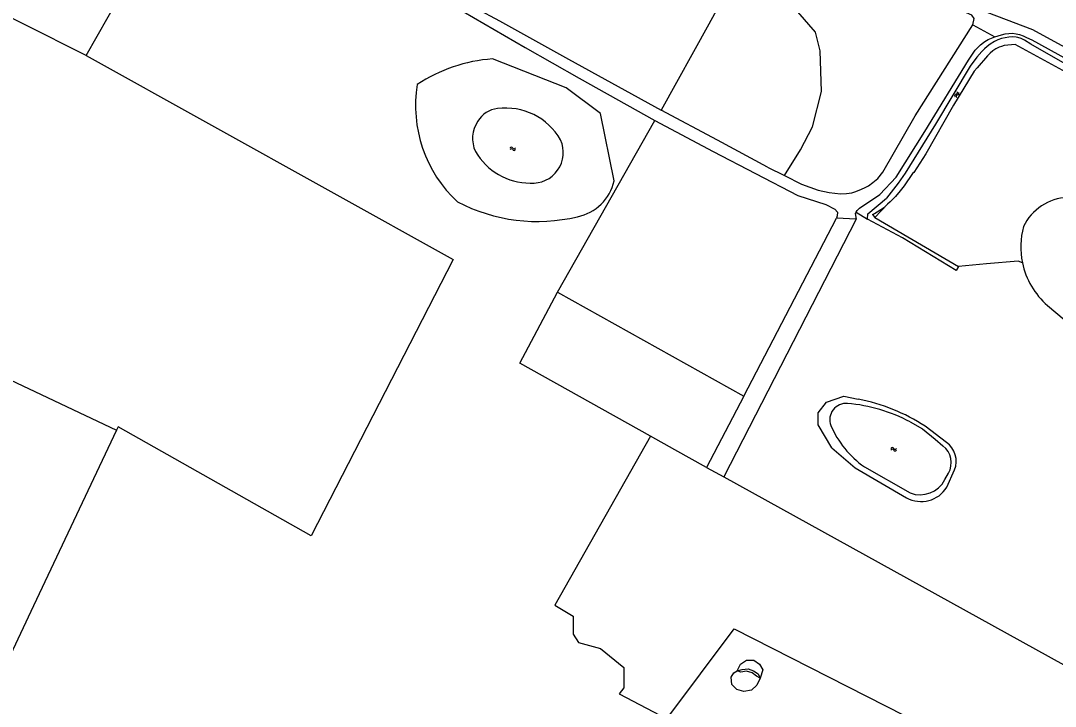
# Model space of a CAD drawing. Extents: x 128999 to 131010, y 395498 to 399007.
# Drawn here: x 129734.2 to 130014.6, y 398282.9 to 398468.6 of the extents above; entities that cross this region are included whole.
import ezdxf

# ---------------------------------------------------------------- set-up
doc = ezdxf.new("R2010")
doc.units = 0
for name, color, linetype in [('gg-afsc-hekwerk', 7, 'Continuous'), ('gg-knt-bovenkant onderkant talud', 7, 'Continuous'), ('gg-knt-onverhard', 7, 'Continuous'), ('gg-kntw-bovenkant insteek waterloop', 7, 'Continuous'), ('gg-kntw-waterlijn', 7, 'Continuous'), ('gt-grn-groengrens', 7, 'Continuous'), ('gt-grn-vlakafsluiter', 7, 'Continuous'), ('gt-grn-weggrens', 7, 'Continuous'), ('gt-symb-watersymbool', 7, 'Continuous')]:
    doc.layers.add(name, color=color, linetype=linetype)

# ---------------------------------------------------------------- blocks, each defined once
blk = doc.blocks.new('gt0-WA')
at = {"layer": 'gt-symb-watersymbool'}
for centre, start, end in [((-0.32, 0.02), 28.0725, 151.9275), ((0.43, 0.42), 208.0725, 331.9275), ((-0.32, -0.43), 28.0725, 151.9275), ((0.43, -0.03), 208.0725, 331.9275)]:
    blk.add_arc(centre, 0.425, start, end, dxfattribs=at)

msp = doc.modelspace()

# ---------------------------------------------------------------- linework, layer by layer
at = {"layer": 'gg-afsc-hekwerk'}
msp.add_line((129701.37, 398385.37), (129760.17, 398357.66), dxfattribs=at)
msp.add_lwpolyline([(129760.17, 398357.66), (129737.64, 398310.06), (129724.97, 398283.14)], dxfattribs=at)
at = {"layer": 'gg-knt-bovenkant onderkant talud'}
for points in [[(129928.34, 398292.51), (129929.74, 398292.87), (129931.34, 398292.99), (129932.78, 398292.49), (129934.08, 398291.69), (129934.61, 398290.49)], [(129934.61, 398290.49), (129933.59, 398290.99), (129932.44, 398291.89), (129930.89, 398292.36), (129929.33, 398292.14), (129928.34, 398292.51)]]:
    msp.add_lwpolyline(points, dxfattribs=at)
at = {"layer": 'gg-knt-onverhard'}
msp.add_line((129936.63, 398428.94), (129941.25, 398426.62), dxfattribs=at)
for points in [[(129937.42, 398497.77), (129948.73, 398491.55), (129959.69, 398485.17), (129968.11, 398482.02), (129976.53, 398478.39), (130008.47, 398466.23), (130034.76, 398451.82), (130056.08, 398439.87), (130063.07, 398435.9), (130090.74, 398418.73), (130117.01, 398403.03), (130122.96, 398399.69), (130125.1, 398398.84), (130126.92, 398398.3), (130128.21, 398398.02), (130129.12, 398397.59), (130130.05, 398397.22), (130131.32, 398396.85), (130132.3, 398396.65), (130134.21, 398396.37), (130138.1, 398396.09)], [(129838.93, 398482.81), (129857.55, 398471.95), (129863.94, 398468.57), (129882.68, 398458.2), (129907.79, 398444.36)], [(129841.95, 398478.9), (129843.56, 398477.78), (129844.65, 398477.12), (129845.56, 398476.51), (129848.53, 398474.44), (129870.94, 398461.37), (129885.6, 398453), (129906.08, 398441.59)], [(129992.29, 398467.45), (129992.59, 398469.2), (129991.99, 398470.08), (129989.73, 398471.11)], [(129941.25, 398426.62), (129945.86, 398424.3), (129950.35, 398422.71), (129953.36, 398422.03), (129956.4, 398421.68), (129957.98, 398421.76), (129959.5, 398421.97), (129960.28, 398422.23), (129961.01, 398422.49), (129962.04, 398422.98), (129963.03, 398423.42), (129963.94, 398423.85), (129965.16, 398424.72), (129966.54, 398425.83), (129967.86, 398427.56), (129976.6, 398442.83), (129992.29, 398467.45)], [(129998.24, 398464.25), (130000, 398464.79), (130001, 398465.02), (130001.99, 398465.16), (130002.98, 398465.18), (130003.97, 398465.05), (130004.92, 398464.81), (130005.87, 398464.48), (130006.81, 398464.08), (130008.23, 398463.4)], [(129960.61, 398416.73), (129960.86, 398417.17), (129961.58, 398417.8), (129967.07, 398421.49), (129971.49, 398426.18), (129979.21, 398438.58), (129991.09, 398457.9), (129992.9, 398460.62), (129994.35, 398462.03), (129995.11, 398462.67), (129995.54, 398462.97), (129996.4, 398463.47), (129997.3, 398463.89), (129998.24, 398464.25)], [(130008.23, 398463.4), (130052.13, 398439.18), (130060.35, 398434.86), (130066.35, 398431.01), (130071.38, 398426.96), (130087.82, 398417.24), (130092, 398415.02), (130100.09, 398410.02), (130106.31, 398406.29), (130112.14, 398402.99), (130115.89, 398400.91), (130118.81, 398399.27), (130122.1, 398397.65), (130125.06, 398396.35), (130128.5, 398395.26), (130131.57, 398394.53), (130137, 398392.53)], [(129936.63, 398428.94), (129923.05, 398436.2), (129907.79, 398444.36)], [(129906.08, 398441.59), (129921.88, 398433.13), (129944.84, 398421.24), (129952.43, 398418.8), (129954.86, 398417.56), (129955.6, 398416.69), (129955.5, 398415.73), (129955.27, 398415.12)], [(129960.61, 398416.73), (129960.38, 398416.34), (129960.63, 398414.85)]]:
    msp.add_lwpolyline(points, dxfattribs=at)
at = {"layer": 'gg-kntw-bovenkant insteek waterloop'}
for p, q in [((129965.04, 398416.06), (129965.67, 398415.3)), ((129965.67, 398415.3), (129988.4, 398402.02)), ((129985.09, 398354.34), (129979.31, 398358.74)), ((129985.24, 398342.22), (129987.32, 398346.9))]:
    msp.add_line(p, q, dxfattribs=at)
for points in [[(130034.59, 398446.99), (130007.95, 398462.19), (130006.23, 398463.31), (130005.34, 398463.75), (130004.41, 398464.06), (130003.99, 398464.15), (130002.99, 398464.22), (130001.98, 398464.15), (130000, 398463.73), (129999.07, 398463.4), (129998.17, 398462.98), (129996.98, 398462.25), (129996.18, 398461.64), (129995.42, 398460.98), (129994.65, 398460.21), (129993.35, 398458.69), (129991.55, 398456.27), (129982.1, 398440.57), (129973.89, 398427.27), (129971.99, 398424.62), (129968.86, 398420.52)], [(130106.8, 398401.98), (130101.85, 398404.86), (130075.27, 398420.76), (130021.65, 398452.36), (130003.77, 398462.18), (130001.77, 398462), (130000.79, 398461.83), (130000, 398461.61), (129999.4, 398461.41), (129998.49, 398460.99), (129997.67, 398460.47), (129996.91, 398459.83), (129996.21, 398459.11), (129993.44, 398455.82), (129992.58, 398454.95), (129987, 398445.71), (129979.52, 398432.55), (129976.25, 398427.51), (129975.9, 398427.17), (129973.65, 398423.87), (129972.59, 398422.48), (129971.28, 398420.95), (129969.87, 398419.52), (129969.12, 398418.86)], [(129895.04, 398425.18), (129891.35, 398443.48), (129882.02, 398450.39), (129862.06, 398458.24)], [(129963.74, 398414.87), (129963.77, 398416.26), (129968.86, 398420.52)], [(129965.04, 398416.06), (129965.61, 398416.36), (129967.29, 398417.43), (129968.36, 398418.21), (129969.12, 398418.86)], [(129988.4, 398402.02), (129987.76, 398400.92), (129973.18, 398409.81), (129963.74, 398414.87)], [(130012.49, 398391.45), (130025.46, 398380.48), (130036.78, 398375.42), (130040.66, 398375.33)], [(129954.05, 398352.86), (129950.31, 398359.1), (129950.31, 398362.35), (129952.56, 398365.22), (129957.3, 398366.84), (129961.2, 398366.08)], [(129954.05, 398352.86), (129960.34, 398347.49), (129974.28, 398339.36)]]:
    msp.add_lwpolyline(points, dxfattribs=at)
for centre, radius, start, end in [((129865.17, 398415.64), 42.71, 94.1803, 123.3566), ((129876.6, 398445.52), 35.39, 170.5653, 227.2908), ((129882.6, 398427.97), 12.74, 281.3443, 347.3598), ((130018.69, 398406.59), 14.16, 93.0395, 153.9219), ((129874.27, 398461.1), 46.89, 242.4772, 283.3712), ((130026.18, 398407.31), 20.95, 164.7502, 191.7851), ((130026.2, 398407.3), 20.96, 191.768, 229.141), ((129951.51, 398316.11), 50.89, 56.8886, 79.0251), ((129981.53, 398349.22), 6.24, 338.1899, 55.2199), ((129978.25, 398346.55), 8.21, 241.0622, 328.2426)]:
    msp.add_arc(centre, radius, start, end, dxfattribs=at)
at = {"layer": 'gg-kntw-waterlijn'}
for p, q in [((129962.86, 398347.72), (129975.25, 398340.67)), ((129984.67, 398344.29), (129985.7, 398345.99))]:
    msp.add_line(p, q, dxfattribs=at)
msp.add_lwpolyline([(129975.26, 398359.88), (129978.58, 398358.02), (129982.08, 398355.27), (129984.16, 398353.41)], dxfattribs=at)
for centre, radius, start, end in [((129864, 398438.03), 6.76, 94.9031, 150.6827), ((129865.72, 398427.88), 17.04, 29.6124, 97.7459), ((129864.83, 398436.7), 8.17, 145.3592, 205.5052), ((129872.94, 398432.91), 8.32, 265.3309, 24.0238), ((129872.18, 398441.57), 16.95, 209.6748, 270.287), ((129957.86, 398360.52), 4.38, 84.3711, 200.7872), ((129954.86, 398321.97), 43.05, 61.721, 85.4352), ((129978.3, 398369.51), 26.71, 203.2525, 234.6867), ((129980.46, 398348.77), 5.93, 331.985, 51.406), ((129977.94, 398347.71), 7.55, 249.0417, 332.9689)]:
    msp.add_arc(centre, radius, start, end, dxfattribs=at)
at = {"layer": 'gt-grn-groengrens'}
for p, q in [((129751.98, 398459.17), (129782.68, 398513.74)), ((129879.71, 398395.02), (129906.08, 398441.59)), ((129969.12, 398418.86), (129965.67, 398415.3)), ((129960.63, 398414.85), (129924.73, 398344.99)), ((129930.17, 398366.92), (129955.27, 398415.12)), ((129960.61, 398416.73), (129963.74, 398414.87)), ((129879.71, 398395.02), (129930.17, 398366.92)), ((129930.17, 398366.92), (129920.08, 398347.55)), ((129904.86, 398356.01), (129878.98, 398310.23)), ((129920.08, 398347.55), (129924.73, 398344.99)), ((129896.42, 398286.24), (129909.36, 398279.45))]:
    msp.add_line(p, q, dxfattribs=at)
for points in [[(129751.98, 398459.17), (129718.02, 398476.26), (129676.41, 398496.51), (129630.75, 398513.39), (129619.45, 398517.67)], [(129929.44, 398483.73), (129920.72, 398467.64), (129907.79, 398444.36)], [(129941.25, 398426.62), (129945.58, 398433.59), (129948.83, 398439.88), (129951.21, 398449.42), (129950.88, 398460.47), (129949.58, 398465.46), (129944.82, 398470.99), (129939.66, 398477.91), (129933.96, 398482), (129929.44, 398483.73)], [(129751.98, 398459.17), (129851.39, 398403.92), (129812.88, 398329.02), (129760.62, 398358.59), (129760.17, 398357.66)], [(130005.68, 398403.03), (130004.5, 398403.42), (129995.93, 398402.69), (129988.4, 398402.02)], [(129904.86, 398356.01), (129869.5, 398375.85), (129879.71, 398395.02)], [(129920.08, 398347.55), (129911.47, 398352.31), (129904.86, 398356.01)], [(129924.73, 398344.99), (130039.96, 398281.38), (130050.48, 398275.5)], [(129878.98, 398310.23), (129883.9, 398307.26), (129883.95, 398302.36), (129885.38, 398300.12), (129891.37, 398298.55), (129897.64, 398293.34), (129897.62, 398287.87), (129896.42, 398286.24)], [(129909.36, 398279.45), (129927.54, 398303.86), (130055.58, 398238.78)], [(129928.34, 398292.51), (129929.24, 398294.31), (129930.9, 398295.38), (129932.91, 398295.33), (129934.47, 398294.3), (129935.34, 398292.75), (129934.61, 398290.49)], [(129934.61, 398290.49), (129933.68, 398288.59), (129932.24, 398287.21), (129930.22, 398286.83), (129928.29, 398287.38), (129926.94, 398288.81), (129926.75, 398290.77), (129927.52, 398291.94), (129928.34, 398292.51)]]:
    msp.add_lwpolyline(points, dxfattribs=at)
at = {"layer": 'gt-grn-vlakafsluiter'}
msp.add_line((129960.63, 398414.85), (129955.27, 398415.12), dxfattribs=at)
at = {"layer": 'gt-grn-weggrens'}
msp.add_line((129992.29, 398467.45), (129998.24, 398464.25), dxfattribs=at)

# ---------------------------------------------------------------- block references
at = {"layer": 'gt-symb-watersymbool'}
for p, rotation in [((129987.88, 398448.52), 66.10152212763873), ((129970.87, 398352.49), 180)]:
    msp.add_blockref('gt0-WA', p, dxfattribs=dict(at, rotation=rotation))
msp.add_blockref('gt0-WA', (129867.49, 398433.89), dxfattribs=at)

doc.saveas('drawing.dxf')
